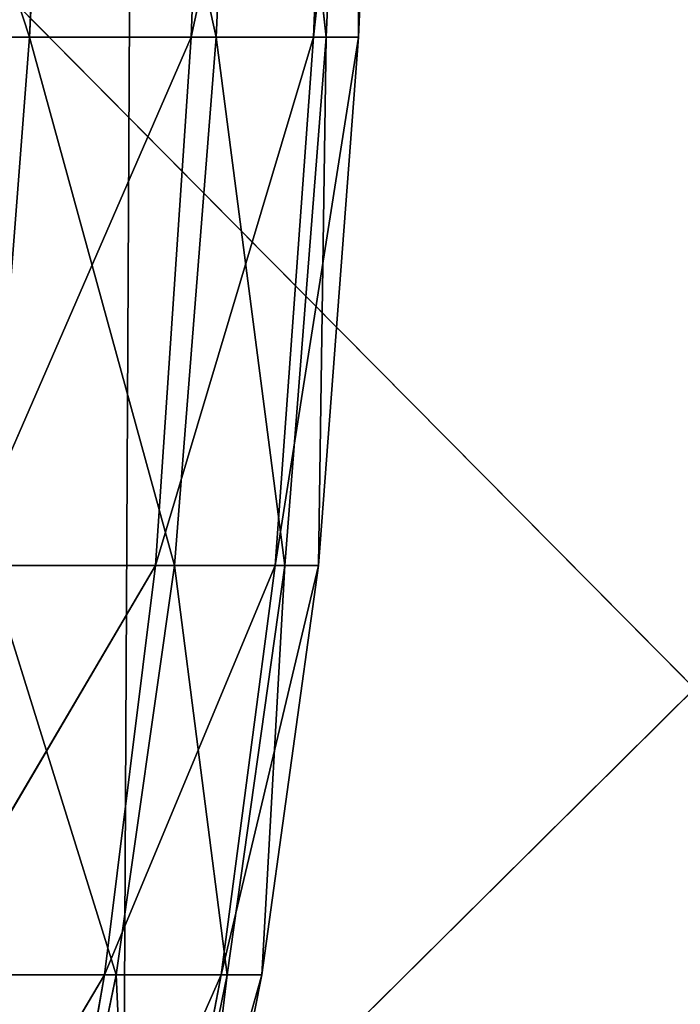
# Model space of a CAD drawing. Extents: x 204 to 284, y 75 to 194.
# Tile 409 of 656: x 248.467 to 249.017, y 112.455 to 113.274. Entities that reach past the tile are written whole.
import ezdxf

# ---------------------------------------------------------------- set-up
doc = ezdxf.new("R2010")
doc.units = 0
doc.header["$LTSCALE"] = 25.4
doc.layers.get('0').update_dxf_attribs({"color": 13, "linetype": 'CONTINUOUS'})

# ---------------------------------------------------------------- blocks, each defined once
blk = doc.blocks.new('BRAZOS-6948-8057_STL_1')
at = {"color": 9}
for p, q in [((46.60661, 37.96177, 40.42527), (49.34656, 40.67864, 40.75428)), ((46.60661, 37.96177, 40.42527), (49.34656, 40.67864, 40.75428)), ((46.60661, 37.96177, 40.42527), (46.62054, 40.67864, 40.31475)), ((46.60661, 37.96177, 40.42527), (46.62054, 40.67864, 40.31475)), ((48.71128, 36.78851, 117.09897), (46.10012, 39.42397, 117.70382)), ((48.71128, 36.78851, 117.09897), (46.10012, 39.42397, 117.70382))]:
    blk.add_line(p, q, dxfattribs=at)
at = {"color": 7}
for p, q in [((46.33751, 39.55656, 82.0121), (46.52867, 38.97483, 81.38892)), ((46.33751, 39.55656, 82.0121), (46.52867, 38.97483, 81.38892)), ((46.5552, 39.55656, 81.39555), (46.52867, 38.97483, 81.38892)), ((46.5552, 39.55656, 81.39555), (46.52867, 38.97483, 81.38892)), ((46.5552, 39.55656, 81.39555), (46.68389, 38.97483, 80.75698)), ((46.5552, 39.55656, 81.39555), (46.68389, 38.97483, 80.75698)), ((46.68437, 39.55656, 78.16714), (46.66303, 38.97483, 78.17485)), ((46.68437, 39.55656, 78.16714), (46.66303, 38.97483, 78.17485)), ((46.78844, 39.55656, 78.81028), (46.66303, 38.97483, 78.17485)), ((46.78844, 39.55656, 78.81028), (46.66303, 38.97483, 78.17485)), ((46.71051, 39.55656, 80.76058), (46.68389, 38.97483, 80.75698)), ((46.71051, 39.55656, 80.76058), (46.68389, 38.97483, 80.75698)), ((46.71051, 39.55656, 80.76058), (46.77545, 38.97483, 80.11307)), ((46.71051, 39.55656, 80.76058), (46.77545, 38.97483, 80.11307)), ((46.78844, 39.55656, 78.81028), (46.76489, 38.97483, 78.81541)), ((46.78844, 39.55656, 78.81028), (46.76489, 38.97483, 78.81541)), ((46.82759, 39.55656, 79.46133), (46.76489, 38.97483, 78.81541)), ((46.82759, 39.55656, 79.46133), (46.76489, 38.97483, 78.81541)), ((46.80163, 39.55656, 80.11366), (46.77545, 38.97483, 80.11307)), ((46.80163, 39.55656, 80.11366), (46.77545, 38.97483, 80.11307)), ((46.80163, 39.55656, 80.11366), (46.80244, 38.97483, 79.46368)), ((46.80163, 39.55656, 80.11366), (46.80244, 38.97483, 79.46368)), ((46.82759, 39.55656, 79.46133), (46.80244, 38.97483, 79.46368)), ((46.82759, 39.55656, 79.46133), (46.80244, 38.97483, 79.46368)), ((46.31157, 38.97483, 82.00249), (46.52867, 38.97483, 81.38892)), ((46.31157, 38.97483, 82.00249), (46.52867, 38.97483, 81.38892)), ((46.66303, 38.97483, 78.17485), (46.47169, 38.5353, 77.56178)), ((46.66303, 38.97483, 78.17485), (46.47169, 38.5353, 77.56178)), ((46.52867, 38.97483, 81.38892), (46.4945, 38.5353, 81.38071)), ((46.52867, 38.97483, 81.38892), (46.4945, 38.5353, 81.38071)), ((46.66303, 38.97483, 78.17485), (46.49819, 38.97483, 77.54834)), ((46.66303, 38.97483, 78.17485), (46.49819, 38.97483, 77.54834)), ((46.52867, 38.97483, 81.38892), (46.68389, 38.97483, 80.75698)), ((46.52867, 38.97483, 81.38892), (46.68389, 38.97483, 80.75698)), ((46.52867, 38.97483, 81.38892), (46.64936, 38.5353, 80.75266)), ((46.52867, 38.97483, 81.38892), (46.64936, 38.5353, 80.75266)), ((46.66303, 38.97483, 78.17485), (46.63354, 38.5353, 78.1852)), ((46.66303, 38.97483, 78.17485), (46.63354, 38.5353, 78.1852)), ((46.76489, 38.97483, 78.81541), (46.63354, 38.5353, 78.1852)), ((46.76489, 38.97483, 78.81541), (46.63354, 38.5353, 78.1852)), ((46.68389, 38.97483, 80.75698), (46.64936, 38.5353, 80.75266)), ((46.68389, 38.97483, 80.75698), (46.64936, 38.5353, 80.75266)), ((46.76489, 38.97483, 78.81541), (46.66303, 38.97483, 78.17485)), ((46.76489, 38.97483, 78.81541), (46.66303, 38.97483, 78.17485)), ((46.68389, 38.97483, 80.75698), (46.77545, 38.97483, 80.11307)), ((46.68389, 38.97483, 80.75698), (46.77545, 38.97483, 80.11307)), ((46.68389, 38.97483, 80.75698), (46.74117, 38.5353, 80.11261)), ((46.68389, 38.97483, 80.75698), (46.74117, 38.5353, 80.11261)), ((46.76489, 38.97483, 78.81541), (46.73312, 38.5353, 78.82236)), ((46.76489, 38.97483, 78.81541), (46.73312, 38.5353, 78.82236)), ((46.80244, 38.97483, 79.46368), (46.73312, 38.5353, 78.82236)), ((46.80244, 38.97483, 79.46368), (46.73312, 38.5353, 78.82236)), ((46.77545, 38.97483, 80.11307), (46.74117, 38.5353, 80.11261)), ((46.77545, 38.97483, 80.11307), (46.74117, 38.5353, 80.11261)), ((46.80244, 38.97483, 79.46368), (46.76489, 38.97483, 78.81541)), ((46.80244, 38.97483, 79.46368), (46.76489, 38.97483, 78.81541)), ((46.80244, 38.97483, 79.46368), (46.76907, 38.5353, 79.467)), ((46.80244, 38.97483, 79.46368), (46.76907, 38.5353, 79.467)), ((46.77545, 38.97483, 80.11307), (46.76907, 38.5353, 79.467)), ((46.77545, 38.97483, 80.11307), (46.76907, 38.5353, 79.467)), ((46.77545, 38.97483, 80.11307), (46.80244, 38.97483, 79.46368)), ((46.77545, 38.97483, 80.11307), (46.80244, 38.97483, 79.46368)), ((46.63354, 38.5353, 78.1852), (46.43283, 38.19484, 77.57593)), ((46.63354, 38.5353, 78.1852), (46.43283, 38.19484, 77.57593)), ((46.63354, 38.5353, 78.1852), (46.47169, 38.5353, 77.56178)), ((46.63354, 38.5353, 78.1852), (46.47169, 38.5353, 77.56178)), ((46.4945, 38.5353, 81.38071), (46.64936, 38.5353, 80.75266)), ((46.4945, 38.5353, 81.38071), (46.64936, 38.5353, 80.75266)), ((46.4945, 38.5353, 81.38071), (46.60082, 38.19484, 80.74286)), ((46.4945, 38.5353, 81.38071), (46.60082, 38.19484, 80.74286)), ((46.63354, 38.5353, 78.1852), (46.59115, 38.19484, 78.19498)), ((46.63354, 38.5353, 78.1852), (46.59115, 38.19484, 78.19498)), ((46.73312, 38.5353, 78.82236), (46.59115, 38.19484, 78.19498)), ((46.73312, 38.5353, 78.82236), (46.59115, 38.19484, 78.19498)), ((46.64936, 38.5353, 80.75266), (46.60082, 38.19484, 80.74286)), ((46.64936, 38.5353, 80.75266), (46.60082, 38.19484, 80.74286)), ((46.73312, 38.5353, 78.82236), (46.63354, 38.5353, 78.1852)), ((46.73312, 38.5353, 78.82236), (46.63354, 38.5353, 78.1852)), ((46.64936, 38.5353, 80.75266), (46.74117, 38.5353, 80.11261)), ((46.64936, 38.5353, 80.75266), (46.74117, 38.5353, 80.11261)), ((46.64936, 38.5353, 80.75266), (46.69299, 38.19484, 80.10786)), ((46.64936, 38.5353, 80.75266), (46.69299, 38.19484, 80.10786)), ((46.73312, 38.5353, 78.82236), (46.68799, 38.19484, 78.82748)), ((46.73312, 38.5353, 78.82236), (46.68799, 38.19484, 78.82748)), ((46.76907, 38.5353, 79.467), (46.68799, 38.19484, 78.82748)), ((46.76907, 38.5353, 79.467), (46.68799, 38.19484, 78.82748)), ((46.74117, 38.5353, 80.11261), (46.69299, 38.19484, 80.10786)), ((46.74117, 38.5353, 80.11261), (46.69299, 38.19484, 80.10786)), ((46.76907, 38.5353, 79.467), (46.72202, 38.19484, 79.46725)), ((46.76907, 38.5353, 79.467), (46.72202, 38.19484, 79.46725)), ((46.74117, 38.5353, 80.11261), (46.72202, 38.19484, 79.46725)), ((46.74117, 38.5353, 80.11261), (46.72202, 38.19484, 79.46725)), ((46.76907, 38.5353, 79.467), (46.73312, 38.5353, 78.82236)), ((46.76907, 38.5353, 79.467), (46.73312, 38.5353, 78.82236)), ((46.74117, 38.5353, 80.11261), (46.76907, 38.5353, 79.467)), ((46.74117, 38.5353, 80.11261), (46.76907, 38.5353, 79.467)), ((46.59115, 38.19484, 78.19498), (46.37245, 37.82692, 77.58386)), ((46.59115, 38.19484, 78.19498), (46.37245, 37.82692, 77.58386)), ((46.43283, 38.19484, 77.57593), (46.59115, 38.19484, 78.19498)), ((46.43283, 38.19484, 77.57593), (46.59115, 38.19484, 78.19498)), ((46.60082, 38.19484, 80.74286), (46.44637, 38.19484, 81.36591)), ((46.60082, 38.19484, 80.74286), (46.44637, 38.19484, 81.36591)), ((46.60082, 38.19484, 80.74286), (46.52419, 37.82692, 80.7162)), ((46.60082, 38.19484, 80.74286), (46.52419, 37.82692, 80.7162)), ((46.59115, 38.19484, 78.19498), (46.52552, 37.82692, 78.19621)), ((46.68799, 38.19484, 78.82748), (46.52552, 37.82692, 78.19621)), ((46.59115, 38.19484, 78.19498), (46.52552, 37.82692, 78.19621)), ((46.68799, 38.19484, 78.82748), (46.52552, 37.82692, 78.19621)), ((46.59115, 38.19484, 78.19498), (46.68799, 38.19484, 78.82748)), ((46.59115, 38.19484, 78.19498), (46.68799, 38.19484, 78.82748)), ((46.69299, 38.19484, 80.10786), (46.60082, 38.19484, 80.74286)), ((46.60082, 38.19484, 80.74286), (46.6176, 37.82692, 80.08813)), ((46.60082, 38.19484, 80.74286), (46.6176, 37.82692, 80.08813)), ((46.69299, 38.19484, 80.10786), (46.60082, 38.19484, 80.74286)), ((46.69299, 38.19484, 80.10786), (46.6176, 37.82692, 80.08813)), ((46.69299, 38.19484, 80.10786), (46.6176, 37.82692, 80.08813)), ((46.61811, 37.82692, 78.8218), (46.68799, 38.19484, 78.82748)), ((46.72202, 38.19484, 79.46725), (46.61811, 37.82692, 78.8218)), ((46.72202, 38.19484, 79.46725), (46.61811, 37.82692, 78.8218)), ((46.61811, 37.82692, 78.8218), (46.68799, 38.19484, 78.82748)), ((46.72202, 38.19484, 79.46725), (46.64888, 37.82692, 79.45455)), ((46.72202, 38.19484, 79.46725), (46.64888, 37.82692, 79.45455)), ((46.69299, 38.19484, 80.10786), (46.64888, 37.82692, 79.45455)), ((46.69299, 38.19484, 80.10786), (46.64888, 37.82692, 79.45455)), ((46.68799, 38.19484, 78.82748), (46.72202, 38.19484, 79.46725)), ((46.68799, 38.19484, 78.82748), (46.72202, 38.19484, 79.46725)), ((46.72202, 38.19484, 79.46725), (46.69299, 38.19484, 80.10786)), ((46.72202, 38.19484, 79.46725), (46.69299, 38.19484, 80.10786))]:
    blk.add_line(p, q, dxfattribs=at)
at = {"color": 9}
mesh = blk.add_polyface(dxfattribs=at)
corners = [(46.62054, 40.67864, 40.31475), (46.60661, 37.96177, 40.42527), (43.86443, 37.96177, 40.17555)]
mesh.append_faces([[corners[k] for k in face] for face in [(0, 1, 2)]], dxfattribs={"color": 9})
mesh = blk.add_polyface(dxfattribs=at)
corners = [(46.62054, 40.67864, 40.31475), (43.86443, 37.96177, 40.17555), (43.87069, 40.67864, 40.06433)]
mesh.append_faces([[corners[k] for k in face] for face in [(0, 1, 2)]], dxfattribs={"color": 9})
mesh = blk.add_polyface(dxfattribs=at)
corners = [(48.97192, 37.96177, 119.20429), (46.26258, 40.67864, 119.72871), (46.24966, 37.96177, 119.61807)]
mesh.append_faces([[corners[k] for k in face] for face in [(0, 1, 2)]], dxfattribs={"color": 9})
mesh = blk.add_polyface(dxfattribs=at)
corners = [(48.99245, 40.67864, 119.31377), (46.26258, 40.67864, 119.72871), (48.97192, 37.96177, 119.20429)]
mesh.append_faces([[corners[k] for k in face] for face in [(0, 1, 2)]], dxfattribs={"color": 9})
mesh = blk.add_polyface(dxfattribs=at)
corners = [(49.34656, 40.67864, 40.75428), (49.32504, 37.96177, 40.86358), (46.60661, 37.96177, 40.42527)]
mesh.append_faces([[corners[k] for k in face] for face in [(0, 1, 2)]], dxfattribs={"color": 9})
mesh = blk.add_polyface(dxfattribs=at)
corners = [(49.34656, 40.67864, 40.75428), (46.60661, 37.96177, 40.42527), (46.62054, 40.67864, 40.31475)]
mesh.append_faces([[corners[k] for k in face] for face in [(0, 1, 2)]], dxfattribs={"color": 9})
at = {"color": 7}
mesh = blk.add_polyface(dxfattribs=at)
corners = [(46.33751, 39.55656, 82.0121), (46.31157, 38.97483, 82.00249), (46.52867, 38.97483, 81.38892)]
mesh.append_faces([[corners[k] for k in face] for face in [(0, 1, 2)]], dxfattribs={"color": 7})
mesh = blk.add_polyface(dxfattribs=at)
corners = [(46.33751, 39.55656, 82.0121), (46.52867, 38.97483, 81.38892), (46.5552, 39.55656, 81.39555)]
mesh.append_faces([[corners[k] for k in face] for face in [(0, 1, 2)]], dxfattribs={"color": 7})
mesh = blk.add_polyface(dxfattribs=at)
corners = [(46.68437, 39.55656, 78.16714), (46.49819, 38.97483, 77.54834), (46.5167, 39.55656, 77.53833)]
mesh.append_faces([[corners[k] for k in face] for face in [(0, 1, 2)]], dxfattribs={"color": 7})
mesh = blk.add_polyface(dxfattribs=at)
corners = [(46.68437, 39.55656, 78.16714), (46.66303, 38.97483, 78.17485), (46.49819, 38.97483, 77.54834)]
mesh.append_faces([[corners[k] for k in face] for face in [(0, 1, 2)]], dxfattribs={"color": 7})
mesh = blk.add_polyface(dxfattribs=at)
corners = [(46.5552, 39.55656, 81.39555), (46.52867, 38.97483, 81.38892), (46.68389, 38.97483, 80.75698)]
mesh.append_faces([[corners[k] for k in face] for face in [(0, 1, 2)]], dxfattribs={"color": 7})
mesh = blk.add_polyface(dxfattribs=at)
corners = [(46.5552, 39.55656, 81.39555), (46.68389, 38.97483, 80.75698), (46.71051, 39.55656, 80.76058)]
mesh.append_faces([[corners[k] for k in face] for face in [(0, 1, 2)]], dxfattribs={"color": 7})
mesh = blk.add_polyface(dxfattribs=at)
corners = [(46.78844, 39.55656, 78.81028), (46.66303, 38.97483, 78.17485), (46.68437, 39.55656, 78.16714)]
mesh.append_faces([[corners[k] for k in face] for face in [(0, 1, 2)]], dxfattribs={"color": 7})
mesh = blk.add_polyface(dxfattribs=at)
corners = [(46.78844, 39.55656, 78.81028), (46.76489, 38.97483, 78.81541), (46.66303, 38.97483, 78.17485)]
mesh.append_faces([[corners[k] for k in face] for face in [(0, 1, 2)]], dxfattribs={"color": 7})
mesh = blk.add_polyface(dxfattribs=at)
corners = [(46.71051, 39.55656, 80.76058), (46.68389, 38.97483, 80.75698), (46.77545, 38.97483, 80.11307)]
mesh.append_faces([[corners[k] for k in face] for face in [(0, 1, 2)]], dxfattribs={"color": 7})
mesh = blk.add_polyface(dxfattribs=at)
corners = [(46.71051, 39.55656, 80.76058), (46.77545, 38.97483, 80.11307), (46.80163, 39.55656, 80.11366)]
mesh.append_faces([[corners[k] for k in face] for face in [(0, 1, 2)]], dxfattribs={"color": 7})
mesh = blk.add_polyface(dxfattribs=at)
corners = [(46.82759, 39.55656, 79.46133), (46.76489, 38.97483, 78.81541), (46.78844, 39.55656, 78.81028)]
mesh.append_faces([[corners[k] for k in face] for face in [(0, 1, 2)]], dxfattribs={"color": 7})
mesh = blk.add_polyface(dxfattribs=at)
corners = [(46.82759, 39.55656, 79.46133), (46.80244, 38.97483, 79.46368), (46.76489, 38.97483, 78.81541)]
mesh.append_faces([[corners[k] for k in face] for face in [(0, 1, 2)]], dxfattribs={"color": 7})
mesh = blk.add_polyface(dxfattribs=at)
corners = [(46.80163, 39.55656, 80.11366), (46.77545, 38.97483, 80.11307), (46.80244, 38.97483, 79.46368)]
mesh.append_faces([[corners[k] for k in face] for face in [(0, 1, 2)]], dxfattribs={"color": 7})
mesh = blk.add_polyface(dxfattribs=at)
corners = [(46.80163, 39.55656, 80.11366), (46.80244, 38.97483, 79.46368), (46.82759, 39.55656, 79.46133)]
mesh.append_faces([[corners[k] for k in face] for face in [(0, 1, 2)]], dxfattribs={"color": 7})
at = {"color": 9}
mesh = blk.add_polyface(dxfattribs=at)
corners = [(48.71128, 36.78851, 117.09897), (46.0767, 36.78851, 117.50674), (46.10012, 39.42397, 117.70382)]
mesh.append_faces([[corners[k] for k in face] for face in [(0, 1, 2)]], dxfattribs={"color": 9})
mesh = blk.add_polyface(dxfattribs=at)
corners = [(48.74854, 39.42397, 117.29389), (48.71128, 36.78851, 117.09897), (46.10012, 39.42397, 117.70382)]
mesh.append_faces([[corners[k] for k in face] for face in [(0, 1, 2)]], dxfattribs={"color": 9})
mesh = blk.add_polyface(dxfattribs=at)
corners = [(49.1422, 39.42397, 42.78351), (46.47276, 36.78851, 42.54243), (49.10289, 36.78851, 42.97803)]
mesh.append_faces([[corners[k] for k in face] for face in [(0, 1, 2)]], dxfattribs={"color": 9})
mesh = blk.add_polyface(dxfattribs=at)
corners = [(49.1422, 39.42397, 42.78351), (46.49825, 39.42397, 42.34562), (46.47276, 36.78851, 42.54243)]
mesh.append_faces([[corners[k] for k in face] for face in [(0, 1, 2)]], dxfattribs={"color": 9})
at = {"color": 7}
mesh = blk.add_polyface(dxfattribs=at)
corners = [(46.31157, 38.97483, 82.00249), (46.4945, 38.5353, 81.38071), (46.52867, 38.97483, 81.38892)]
mesh.append_faces([[corners[k] for k in face] for face in [(0, 1, 2)]], dxfattribs={"color": 7})
mesh = blk.add_polyface(dxfattribs=at)
corners = [(46.66303, 38.97483, 78.17485), (46.47169, 38.5353, 77.56178), (46.49819, 38.97483, 77.54834)]
mesh.append_faces([[corners[k] for k in face] for face in [(0, 1, 2)]], dxfattribs={"color": 7})
mesh = blk.add_polyface(dxfattribs=at)
corners = [(46.66303, 38.97483, 78.17485), (46.63354, 38.5353, 78.1852), (46.47169, 38.5353, 77.56178)]
mesh.append_faces([[corners[k] for k in face] for face in [(0, 1, 2)]], dxfattribs={"color": 7})
mesh = blk.add_polyface(dxfattribs=at)
corners = [(46.52867, 38.97483, 81.38892), (46.4945, 38.5353, 81.38071), (46.64936, 38.5353, 80.75266)]
mesh.append_faces([[corners[k] for k in face] for face in [(0, 1, 2)]], dxfattribs={"color": 7})
mesh = blk.add_polyface(dxfattribs=at)
corners = [(46.52867, 38.97483, 81.38892), (46.64936, 38.5353, 80.75266), (46.68389, 38.97483, 80.75698)]
mesh.append_faces([[corners[k] for k in face] for face in [(0, 1, 2)]], dxfattribs={"color": 7})
mesh = blk.add_polyface(dxfattribs=at)
corners = [(46.76489, 38.97483, 78.81541), (46.63354, 38.5353, 78.1852), (46.66303, 38.97483, 78.17485)]
mesh.append_faces([[corners[k] for k in face] for face in [(0, 1, 2)]], dxfattribs={"color": 7})
mesh = blk.add_polyface(dxfattribs=at)
corners = [(46.76489, 38.97483, 78.81541), (46.73312, 38.5353, 78.82236), (46.63354, 38.5353, 78.1852)]
mesh.append_faces([[corners[k] for k in face] for face in [(0, 1, 2)]], dxfattribs={"color": 7})
mesh = blk.add_polyface(dxfattribs=at)
corners = [(46.68389, 38.97483, 80.75698), (46.64936, 38.5353, 80.75266), (46.74117, 38.5353, 80.11261)]
mesh.append_faces([[corners[k] for k in face] for face in [(0, 1, 2)]], dxfattribs={"color": 7})
mesh = blk.add_polyface(dxfattribs=at)
corners = [(46.68389, 38.97483, 80.75698), (46.74117, 38.5353, 80.11261), (46.77545, 38.97483, 80.11307)]
mesh.append_faces([[corners[k] for k in face] for face in [(0, 1, 2)]], dxfattribs={"color": 7})
mesh = blk.add_polyface(dxfattribs=at)
corners = [(46.80244, 38.97483, 79.46368), (46.73312, 38.5353, 78.82236), (46.76489, 38.97483, 78.81541)]
mesh.append_faces([[corners[k] for k in face] for face in [(0, 1, 2)]], dxfattribs={"color": 7})
mesh = blk.add_polyface(dxfattribs=at)
corners = [(46.80244, 38.97483, 79.46368), (46.76907, 38.5353, 79.467), (46.73312, 38.5353, 78.82236)]
mesh.append_faces([[corners[k] for k in face] for face in [(0, 1, 2)]], dxfattribs={"color": 7})
mesh = blk.add_polyface(dxfattribs=at)
corners = [(46.77545, 38.97483, 80.11307), (46.74117, 38.5353, 80.11261), (46.76907, 38.5353, 79.467)]
mesh.append_faces([[corners[k] for k in face] for face in [(0, 1, 2)]], dxfattribs={"color": 7})
mesh = blk.add_polyface(dxfattribs=at)
corners = [(46.77545, 38.97483, 80.11307), (46.76907, 38.5353, 79.467), (46.80244, 38.97483, 79.46368)]
mesh.append_faces([[corners[k] for k in face] for face in [(0, 1, 2)]], dxfattribs={"color": 7})
mesh = blk.add_polyface(dxfattribs=at)
corners = [(46.63354, 38.5353, 78.1852), (46.43283, 38.19484, 77.57593), (46.47169, 38.5353, 77.56178)]
mesh.append_faces([[corners[k] for k in face] for face in [(0, 1, 2)]], dxfattribs={"color": 7})
mesh = blk.add_polyface(dxfattribs=at)
corners = [(46.63354, 38.5353, 78.1852), (46.59115, 38.19484, 78.19498), (46.43283, 38.19484, 77.57593)]
mesh.append_faces([[corners[k] for k in face] for face in [(0, 1, 2)]], dxfattribs={"color": 7})
mesh = blk.add_polyface(dxfattribs=at)
corners = [(46.4945, 38.5353, 81.38071), (46.44637, 38.19484, 81.36591), (46.60082, 38.19484, 80.74286)]
mesh.append_faces([[corners[k] for k in face] for face in [(0, 1, 2)]], dxfattribs={"color": 7})
mesh = blk.add_polyface(dxfattribs=at)
corners = [(46.4945, 38.5353, 81.38071), (46.60082, 38.19484, 80.74286), (46.64936, 38.5353, 80.75266)]
mesh.append_faces([[corners[k] for k in face] for face in [(0, 1, 2)]], dxfattribs={"color": 7})
mesh = blk.add_polyface(dxfattribs=at)
corners = [(46.73312, 38.5353, 78.82236), (46.59115, 38.19484, 78.19498), (46.63354, 38.5353, 78.1852)]
mesh.append_faces([[corners[k] for k in face] for face in [(0, 1, 2)]], dxfattribs={"color": 7})
mesh = blk.add_polyface(dxfattribs=at)
corners = [(46.73312, 38.5353, 78.82236), (46.68799, 38.19484, 78.82748), (46.59115, 38.19484, 78.19498)]
mesh.append_faces([[corners[k] for k in face] for face in [(0, 1, 2)]], dxfattribs={"color": 7})
mesh = blk.add_polyface(dxfattribs=at)
corners = [(46.64936, 38.5353, 80.75266), (46.60082, 38.19484, 80.74286), (46.69299, 38.19484, 80.10786)]
mesh.append_faces([[corners[k] for k in face] for face in [(0, 1, 2)]], dxfattribs={"color": 7})
mesh = blk.add_polyface(dxfattribs=at)
corners = [(46.64936, 38.5353, 80.75266), (46.69299, 38.19484, 80.10786), (46.74117, 38.5353, 80.11261)]
mesh.append_faces([[corners[k] for k in face] for face in [(0, 1, 2)]], dxfattribs={"color": 7})
mesh = blk.add_polyface(dxfattribs=at)
corners = [(46.76907, 38.5353, 79.467), (46.68799, 38.19484, 78.82748), (46.73312, 38.5353, 78.82236)]
mesh.append_faces([[corners[k] for k in face] for face in [(0, 1, 2)]], dxfattribs={"color": 7})
mesh = blk.add_polyface(dxfattribs=at)
corners = [(46.76907, 38.5353, 79.467), (46.72202, 38.19484, 79.46725), (46.68799, 38.19484, 78.82748)]
mesh.append_faces([[corners[k] for k in face] for face in [(0, 1, 2)]], dxfattribs={"color": 7})
mesh = blk.add_polyface(dxfattribs=at)
corners = [(46.74117, 38.5353, 80.11261), (46.69299, 38.19484, 80.10786), (46.72202, 38.19484, 79.46725)]
mesh.append_faces([[corners[k] for k in face] for face in [(0, 1, 2)]], dxfattribs={"color": 7})
mesh = blk.add_polyface(dxfattribs=at)
corners = [(46.76907, 38.5353, 79.467), (46.74117, 38.5353, 80.11261), (46.72202, 38.19484, 79.46725)]
mesh.append_faces([[corners[k] for k in face] for face in [(0, 1, 2)]], dxfattribs={"color": 7})
mesh = blk.add_polyface(dxfattribs=at)
corners = [(46.44637, 38.19484, 81.36591), (46.36948, 37.82692, 81.33253), (46.52419, 37.82692, 80.7162)]
mesh.append_faces([[corners[k] for k in face] for face in [(0, 1, 2)]], dxfattribs={"color": 7})
mesh = blk.add_polyface(dxfattribs=at)
corners = [(46.59115, 38.19484, 78.19498), (46.37245, 37.82692, 77.58386), (46.43283, 38.19484, 77.57593)]
mesh.append_faces([[corners[k] for k in face] for face in [(0, 1, 2)]], dxfattribs={"color": 7})
mesh = blk.add_polyface(dxfattribs=at)
corners = [(46.59115, 38.19484, 78.19498), (46.52552, 37.82692, 78.19621), (46.37245, 37.82692, 77.58386)]
mesh.append_faces([[corners[k] for k in face] for face in [(0, 1, 2)]], dxfattribs={"color": 7})
mesh = blk.add_polyface(dxfattribs=at)
corners = [(46.44637, 38.19484, 81.36591), (46.52419, 37.82692, 80.7162), (46.60082, 38.19484, 80.74286)]
mesh.append_faces([[corners[k] for k in face] for face in [(0, 1, 2)]], dxfattribs={"color": 7})
mesh = blk.add_polyface(dxfattribs=at)
corners = [(46.60082, 38.19484, 80.74286), (46.52419, 37.82692, 80.7162), (46.6176, 37.82692, 80.08813)]
mesh.append_faces([[corners[k] for k in face] for face in [(0, 1, 2)]], dxfattribs={"color": 7})
mesh = blk.add_polyface(dxfattribs=at)
corners = [(46.68799, 38.19484, 78.82748), (46.52552, 37.82692, 78.19621), (46.59115, 38.19484, 78.19498)]
mesh.append_faces([[corners[k] for k in face] for face in [(0, 1, 2)]], dxfattribs={"color": 7})
mesh = blk.add_polyface(dxfattribs=at)
corners = [(46.68799, 38.19484, 78.82748), (46.61811, 37.82692, 78.8218), (46.52552, 37.82692, 78.19621)]
mesh.append_faces([[corners[k] for k in face] for face in [(0, 1, 2)]], dxfattribs={"color": 7})
mesh = blk.add_polyface(dxfattribs=at)
corners = [(46.60082, 38.19484, 80.74286), (46.6176, 37.82692, 80.08813), (46.69299, 38.19484, 80.10786)]
mesh.append_faces([[corners[k] for k in face] for face in [(0, 1, 2)]], dxfattribs={"color": 7})
mesh = blk.add_polyface(dxfattribs=at)
corners = [(46.69299, 38.19484, 80.10786), (46.6176, 37.82692, 80.08813), (46.64888, 37.82692, 79.45455)]
mesh.append_faces([[corners[k] for k in face] for face in [(0, 1, 2)]], dxfattribs={"color": 7})
mesh = blk.add_polyface(dxfattribs=at)
corners = [(46.72202, 38.19484, 79.46725), (46.61811, 37.82692, 78.8218), (46.68799, 38.19484, 78.82748)]
mesh.append_faces([[corners[k] for k in face] for face in [(0, 1, 2)]], dxfattribs={"color": 7})
mesh = blk.add_polyface(dxfattribs=at)
corners = [(46.72202, 38.19484, 79.46725), (46.64888, 37.82692, 79.45455), (46.61811, 37.82692, 78.8218)]
mesh.append_faces([[corners[k] for k in face] for face in [(0, 1, 2)]], dxfattribs={"color": 7})
mesh = blk.add_polyface(dxfattribs=at)
corners = [(46.72202, 38.19484, 79.46725), (46.69299, 38.19484, 80.10786), (46.64888, 37.82692, 79.45455)]
mesh.append_faces([[corners[k] for k in face] for face in [(0, 1, 2)]], dxfattribs={"color": 7})

msp = doc.modelspace()

# ---------------------------------------------------------------- block references
at = {"color": 0}
msp.add_blockref('BRAZOS-6948-8057_STL_1', (201.94684, 74.28438, -45.64054), dxfattribs=at)

doc.saveas('drawing.dxf')
